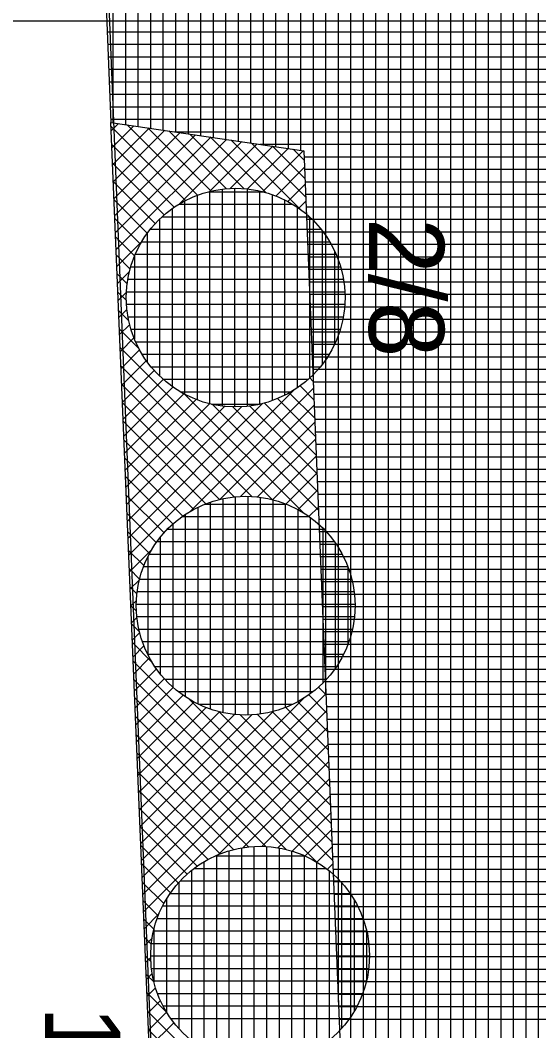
# Model space of a CAD drawing. Extents: x -565346 to -564154, y -1097386 to -1095620.
# Drawn here: x -564335.62 to -564327.33, y -1095932.9 to -1095916.73 of the extents above; entities that cross this region are included whole.
import ezdxf

# ---------------------------------------------------------------- set-up
doc = ezdxf.new("R2010")
doc.units = 0
for name, color, linetype in [('Vrstva 1', 7, 'Continuous'), ('Vrstva 40', 7, 'Continuous'), ('Vrstva 41', 7, 'Continuous'), ('Vrstva 42', 7, 'Continuous'), ('Vrstva 43', 7, 'Continuous'), ('Vrstva 44', 7, 'Continuous'), ('Vrstva 63', 7, 'Continuous')]:
    doc.layers.add(name, color=color, linetype=linetype)

msp = doc.modelspace()

# ---------------------------------------------------------------- linework, layer by layer
at = {"layer": 'Vrstva 1'}
msp.add_line((-564338.22, -1095817.34), (-564332.63, -1095955.35), dxfattribs=at)
at = {"layer": 'Vrstva 41'}
msp.add_lwpolyline([(-564213.14, -1096212.119), (-564215.677, -1096213.942), (-564248.76, -1096171.14), (-564286.49, -1096118.78), (-564303.06, -1096086.2), (-564321.97, -1096050.57), (-564327.79, -1096006.41), (-564332.63, -1095955.35), (-564334.17, -1095918.36), (-564331.082, -1095918.814), (-564329.607, -1095955.228), (-564324.705, -1096006.855), (-564319.072, -1096049.639), (-564283.916, -1096117.222), (-564246.344, -1096169.361)], close=True, dxfattribs=at)
at = {"layer": 'Vrstva 42'}
for p, q in [((-564334.047, -1095918.378), (-564334.164, -1095918.495)), ((-564334.167, -1095918.421), (-564332.977, -1095919.612)), ((-564333.8, -1095918.414), (-564334.153, -1095918.767)), ((-564333.554, -1095918.451), (-564334.142, -1095919.038)), ((-564333.307, -1095918.487), (-564334.13, -1095919.31)), ((-564333.061, -1095918.523), (-564334.119, -1095919.582)), ((-564333.907, -1095918.399), (-564332.781, -1095919.525)), ((-564333.576, -1095918.447), (-564332.564, -1095919.459)), ((-564333.244, -1095918.496), (-564332.318, -1095919.422)), ((-564332.913, -1095918.545), (-564332.036, -1095919.422)), ((-564332.814, -1095918.559), (-564334.108, -1095919.853)), ((-564332.568, -1095918.596), (-564334.097, -1095920.125)), ((-564332.321, -1095918.632), (-564334.085, -1095920.396)), ((-564332.074, -1095918.668), (-564333.064, -1095919.658)), ((-564331.828, -1095918.704), (-564332.589, -1095919.466)), ((-564332.581, -1095918.594), (-564331.69, -1095919.485)), ((-564332.249, -1095918.642), (-564331.138, -1095919.753)), ((-564331.918, -1095918.691), (-564331.052, -1095919.557)), ((-564334.155, -1095918.717), (-564333.155, -1095919.717)), ((-564331.581, -1095918.741), (-564332.259, -1095919.419)), ((-564331.335, -1095918.777), (-564331.983, -1095919.425)), ((-564331.088, -1095918.813), (-564331.745, -1095919.47)), ((-564331.586, -1095918.74), (-564331.064, -1095919.262)), ((-564331.255, -1095918.789), (-564331.076, -1095918.967)), ((-564334.143, -1095919.012), (-564333.315, -1095919.84)), ((-564331.071, -1095919.079), (-564331.531, -1095919.539)), ((-564334.131, -1095919.307), (-564333.459, -1095919.978)), ((-564331.06, -1095919.351), (-564331.338, -1095919.628)), ((-564334.118, -1095919.602), (-564333.588, -1095920.132)), ((-564331.049, -1095919.623), (-564331.163, -1095919.736)), ((-564334.106, -1095919.897), (-564333.698, -1095920.305)), ((-564334.094, -1095920.192), (-564333.79, -1095920.496)), ((-564333.68, -1095920.274), (-564334.074, -1095920.668)), ((-564334.081, -1095920.487), (-564333.861, -1095920.708)), ((-564334.069, -1095920.782), (-564333.908, -1095920.943)), ((-564333.872, -1095920.749), (-564334.063, -1095920.939)), ((-564334.057, -1095921.078), (-564333.921, -1095921.213)), ((-564333.919, -1095921.079), (-564334.051, -1095921.211)), ((-564334.045, -1095921.373), (-564333.885, -1095921.532)), ((-564333.913, -1095921.355), (-564334.04, -1095921.482)), ((-564333.868, -1095921.593), (-564334.029, -1095921.754)), ((-564334.032, -1095921.668), (-564333.72, -1095921.98)), ((-564333.799, -1095921.807), (-564334.017, -1095922.025)), ((-564334.02, -1095921.963), (-564331.583, -1095924.4)), ((-564333.71, -1095922), (-564334.006, -1095922.297)), ((-564334.008, -1095922.258), (-564331.916, -1095924.349)), ((-564333.602, -1095922.175), (-564333.995, -1095922.568)), ((-564333.476, -1095922.333), (-564333.983, -1095922.84)), ((-564333.995, -1095922.553), (-564332.195, -1095924.354)), ((-564333.334, -1095922.473), (-564333.972, -1095923.112)), ((-564331.142, -1095922.578), (-564330.921, -1095922.8)), ((-564330.988, -1095922.449), (-564330.932, -1095922.505)), ((-564333.176, -1095922.598), (-564333.961, -1095923.383)), ((-564333, -1095922.705), (-564333.95, -1095923.655)), ((-564331.239, -1095922.641), (-564333.882, -1095925.284)), ((-564332.99, -1095922.71), (-564331.091, -1095924.609)), ((-564330.928, -1095922.613), (-564332.901, -1095924.586)), ((-564331.315, -1095922.688), (-564330.909, -1095923.094)), ((-564333.983, -1095922.848), (-564332.434, -1095924.397)), ((-564332.806, -1095922.794), (-564333.938, -1095923.926)), ((-564332.591, -1095922.862), (-564333.927, -1095924.198)), ((-564332.343, -1095922.896), (-564333.916, -1095924.469)), ((-564332.072, -1095922.908), (-564333.904, -1095924.741)), ((-564331.737, -1095922.856), (-564333.893, -1095925.012)), ((-564332.542, -1095922.875), (-564330.849, -1095924.568)), ((-564330.917, -1095922.885), (-564332.428, -1095924.395)), ((-564332.226, -1095922.909), (-564330.861, -1095924.274)), ((-564331.953, -1095922.898), (-564330.873, -1095923.979)), ((-564331.718, -1095922.851), (-564330.885, -1095923.684)), ((-564331.506, -1095922.78), (-564330.897, -1095923.389)), ((-564333.971, -1095923.143), (-564332.649, -1095924.466)), ((-564330.906, -1095923.157), (-564332.098, -1095924.349)), ((-564333.959, -1095923.439), (-564332.843, -1095924.554)), ((-564330.895, -1095923.429), (-564331.822, -1095924.355)), ((-564330.884, -1095923.7), (-564331.584, -1095924.4)), ((-564333.946, -1095923.734), (-564333.018, -1095924.662)), ((-564333.934, -1095924.029), (-564333.176, -1095924.787)), ((-564330.873, -1095923.972), (-564331.37, -1095924.469)), ((-564333.922, -1095924.324), (-564333.318, -1095924.928)), ((-564330.862, -1095924.244), (-564331.177, -1095924.559)), ((-564330.851, -1095924.516), (-564331.002, -1095924.667)), ((-564333.909, -1095924.619), (-564333.443, -1095925.085)), ((-564330.84, -1095924.788), (-564330.845, -1095924.792)), ((-564333.897, -1095924.914), (-564333.551, -1095925.26)), ((-564333.885, -1095925.209), (-564333.64, -1095925.454)), ((-564333.522, -1095925.207), (-564333.87, -1095925.555)), ((-564333.873, -1095925.505), (-564333.709, -1095925.668)), ((-564333.86, -1095925.8), (-564333.753, -1095925.907)), ((-564333.713, -1095925.68), (-564333.859, -1095925.827)), ((-564333.759, -1095926.01), (-564333.848, -1095926.098)), ((-564333.848, -1095926.095), (-564333.759, -1095926.184)), ((-564333.753, -1095926.286), (-564333.837, -1095926.37)), ((-564333.836, -1095926.39), (-564333.711, -1095926.515)), ((-564333.708, -1095926.524), (-564333.825, -1095926.642)), ((-564333.823, -1095926.685), (-564333.513, -1095926.996)), ((-564333.639, -1095926.738), (-564333.814, -1095926.913)), ((-564333.549, -1095926.931), (-564333.803, -1095927.185)), ((-564333.811, -1095926.98), (-564330.622, -1095930.169)), ((-564333.441, -1095927.106), (-564333.791, -1095927.456)), ((-564333.799, -1095927.275), (-564330.872, -1095930.202)), ((-564333.315, -1095927.263), (-564333.78, -1095927.728)), ((-564333.173, -1095927.404), (-564333.769, -1095927.999)), ((-564330.848, -1095927.398), (-564330.73, -1095927.516)), ((-564333.787, -1095927.57), (-564331.358, -1095929.999)), ((-564333.015, -1095927.528), (-564333.757, -1095928.271)), ((-564331.076, -1095927.569), (-564333.678, -1095930.171)), ((-564330.73, -1095927.506), (-564333.667, -1095930.443)), ((-564332.916, -1095927.593), (-564330.634, -1095929.874)), ((-564331.005, -1095927.523), (-564330.718, -1095927.811)), ((-564332.839, -1095927.635), (-564333.746, -1095928.542)), ((-564332.645, -1095927.724), (-564333.735, -1095928.814)), ((-564331.374, -1095927.72), (-564330.694, -1095928.401)), ((-564331.18, -1095927.631), (-564330.706, -1095928.106)), ((-564333.774, -1095927.866), (-564331.691, -1095929.949)), ((-564332.43, -1095927.792), (-564333.723, -1095929.085)), ((-564332.182, -1095927.826), (-564333.712, -1095929.357)), ((-564331.911, -1095927.838), (-564333.701, -1095929.628)), ((-564331.575, -1095927.786), (-564333.69, -1095929.9)), ((-564330.719, -1095927.778), (-564333.656, -1095930.715)), ((-564332.435, -1095927.791), (-564330.646, -1095929.58)), ((-564332.109, -1095927.834), (-564330.658, -1095929.285)), ((-564331.827, -1095927.833), (-564330.67, -1095928.99)), ((-564331.588, -1095927.789), (-564330.682, -1095928.695)), ((-564330.708, -1095928.05), (-564333.644, -1095930.986)), ((-564333.762, -1095928.161), (-564331.968, -1095929.954)), ((-564330.697, -1095928.322), (-564332.455, -1095930.079)), ((-564333.75, -1095928.456), (-564332.207, -1095929.998)), ((-564330.686, -1095928.593), (-564332.061, -1095929.969)), ((-564333.737, -1095928.751), (-564332.422, -1095930.067)), ((-564330.675, -1095928.865), (-564331.755, -1095929.946)), ((-564333.725, -1095929.046), (-564332.615, -1095930.156)), ((-564330.664, -1095929.137), (-564331.497, -1095929.97)), ((-564333.713, -1095929.341), (-564332.791, -1095930.263)), ((-564330.653, -1095929.409), (-564331.267, -1095930.023)), ((-564333.701, -1095929.636), (-564332.948, -1095930.389)), ((-564330.642, -1095929.681), (-564331.062, -1095930.1)), ((-564333.688, -1095929.931), (-564333.09, -1095930.53)), ((-564330.631, -1095929.952), (-564330.877, -1095930.199)), ((-564333.676, -1095930.227), (-564333.215, -1095930.688)), ((-564330.62, -1095930.224), (-564330.71, -1095930.315)), ((-564333.664, -1095930.522), (-564333.322, -1095930.863)), ((-564333.651, -1095930.817), (-564333.411, -1095931.057)), ((-564333.639, -1095931.112), (-564333.48, -1095931.271)), ((-564333.399, -1095931.023), (-564333.633, -1095931.258)), ((-564333.627, -1095931.407), (-564333.524, -1095931.51)), ((-564333.509, -1095931.417), (-564333.622, -1095931.529)), ((-564333.615, -1095931.702), (-564333.529, -1095931.788)), ((-564333.532, -1095931.723), (-564333.61, -1095931.801)), ((-564333.602, -1095931.997), (-564333.479, -1095932.121)), ((-564333.508, -1095931.981), (-564333.599, -1095932.072)), ((-564333.59, -1095932.292), (-564333.275, -1095932.607)), ((-564333.455, -1095932.211), (-564333.588, -1095932.344)), ((-564333.378, -1095932.416), (-564333.577, -1095932.615)), ((-564333.578, -1095932.588), (-564330.395, -1095935.77)), ((-564333.279, -1095932.601), (-564333.565, -1095932.887)), ((-564333.163, -1095932.768), (-564333.554, -1095933.158)), ((-564333.565, -1095932.883), (-564330.383, -1095936.065))]:
    msp.add_line(p, q, dxfattribs=at)
at = {"layer": 'Vrstva 43'}
for p, q in [((-564332.33, -1095918.631), (-564332.33, -1095730.582)), ((-564332.13, -1095918.66), (-564332.13, -1095737.899)), ((-564331.93, -1095918.689), (-564331.93, -1095747.443)), ((-564331.73, -1095918.719), (-564331.73, -1095756.988)), ((-564329.73, -1095952.191), (-564329.73, -1095765.392)), ((-564331.53, -1095918.748), (-564331.53, -1095765.482)), ((-564331.33, -1095918.778), (-564331.33, -1095765.472)), ((-564331.13, -1095918.807), (-564331.13, -1095765.462)), ((-564330.93, -1095922.566), (-564330.93, -1095765.452)), ((-564330.73, -1095927.504), (-564330.73, -1095765.442)), ((-564330.53, -1095932.441), (-564330.53, -1095765.432)), ((-564330.33, -1095937.379), (-564330.33, -1095765.422)), ((-564330.13, -1095942.316), (-564330.13, -1095765.412)), ((-564329.93, -1095947.254), (-564329.93, -1095765.402)), ((-564329.53, -1095956.039), (-564329.53, -1095766.509)), ((-564329.33, -1095958.145), (-564329.33, -1095776.058)), ((-564329.13, -1095960.252), (-564329.13, -1095785.608)), ((-564328.93, -1095962.358), (-564328.93, -1095795.158)), ((-564328.73, -1095964.464), (-564328.73, -1095800.13)), ((-564328.53, -1095966.571), (-564328.53, -1095802.638)), ((-564328.33, -1095968.677), (-564328.33, -1095805.146)), ((-564328.13, -1095970.783), (-564328.13, -1095807.653)), ((-564327.93, -1095972.89), (-564327.93, -1095835.324)), ((-564327.73, -1095974.996), (-564327.73, -1095837.789)), ((-564327.53, -1095977.103), (-564327.53, -1095840.255)), ((-564327.33, -1095979.209), (-564327.33, -1095842.721)), ((-564334.13, -1095918.366), (-564334.13, -1095897.174)), ((-564333.93, -1095918.395), (-564333.93, -1095897.166)), ((-564333.73, -1095918.425), (-564333.73, -1095897.158)), ((-564333.53, -1095918.454), (-564333.53, -1095897.15)), ((-564333.33, -1095918.483), (-564333.33, -1095897.142)), ((-564333.13, -1095918.513), (-564333.13, -1095897.134)), ((-564332.93, -1095918.542), (-564332.93, -1095897.126)), ((-564332.73, -1095918.572), (-564332.73, -1095897.118)), ((-564332.53, -1095918.601), (-564332.53, -1095897.11)), ((-564334.226, -1095916.91), (-564317.747, -1095916.91)), ((-564334.218, -1095917.11), (-564317.764, -1095917.11)), ((-564334.21, -1095917.31), (-564317.782, -1095917.31)), ((-564334.203, -1095917.51), (-564317.799, -1095917.51)), ((-564334.195, -1095917.71), (-564317.816, -1095917.71)), ((-564334.187, -1095917.91), (-564317.834, -1095917.91)), ((-564334.18, -1095918.11), (-564317.851, -1095918.11)), ((-564334.172, -1095918.31), (-564317.868, -1095918.31)), ((-564333.15, -1095918.51), (-564319.85, -1095918.51)), ((-564331.789, -1095918.71), (-564319.867, -1095918.71)), ((-564331.078, -1095918.91), (-564319.883, -1095918.91)), ((-564331.07, -1095919.11), (-564319.9, -1095919.11)), ((-564331.062, -1095919.31), (-564319.917, -1095919.31)), ((-564331.054, -1095919.51), (-564319.934, -1095919.51)), ((-564331.046, -1095919.71), (-564319.951, -1095919.71)), ((-564331.038, -1095919.91), (-564319.968, -1095919.91)), ((-564331.03, -1095920.11), (-564319.984, -1095920.11)), ((-564331.021, -1095920.31), (-564320.001, -1095920.31)), ((-564331.013, -1095920.51), (-564320.018, -1095920.51)), ((-564331.005, -1095920.71), (-564320.035, -1095920.71)), ((-564330.997, -1095920.91), (-564320.052, -1095920.91)), ((-564330.989, -1095921.11), (-564320.069, -1095921.11)), ((-564330.981, -1095921.31), (-564320.085, -1095921.31)), ((-564330.973, -1095921.51), (-564320.102, -1095921.51)), ((-564330.965, -1095921.71), (-564320.119, -1095921.71)), ((-564330.957, -1095921.91), (-564320.136, -1095921.91)), ((-564330.948, -1095922.11), (-564320.153, -1095922.11)), ((-564330.94, -1095922.31), (-564320.17, -1095922.31)), ((-564330.932, -1095922.51), (-564320.186, -1095922.51)), ((-564330.924, -1095922.71), (-564320.203, -1095922.71)), ((-564330.916, -1095922.91), (-564320.22, -1095922.91)), ((-564330.908, -1095923.11), (-564320.237, -1095923.11)), ((-564330.9, -1095923.31), (-564320.254, -1095923.31)), ((-564330.892, -1095923.51), (-564320.271, -1095923.51)), ((-564330.884, -1095923.71), (-564320.287, -1095923.71)), ((-564330.876, -1095923.91), (-564320.304, -1095923.91)), ((-564330.867, -1095924.11), (-564320.321, -1095924.11)), ((-564330.859, -1095924.31), (-564320.338, -1095924.31)), ((-564330.851, -1095924.51), (-564320.355, -1095924.51)), ((-564330.843, -1095924.71), (-564320.371, -1095924.71)), ((-564330.835, -1095924.91), (-564320.388, -1095924.91)), ((-564330.827, -1095925.11), (-564320.405, -1095925.11)), ((-564330.819, -1095925.31), (-564320.422, -1095925.31)), ((-564330.811, -1095925.51), (-564320.439, -1095925.51)), ((-564330.803, -1095925.71), (-564320.456, -1095925.71)), ((-564330.795, -1095925.91), (-564320.472, -1095925.91)), ((-564330.786, -1095926.11), (-564320.489, -1095926.11)), ((-564330.778, -1095926.31), (-564320.506, -1095926.31)), ((-564330.77, -1095926.51), (-564320.523, -1095926.51)), ((-564330.762, -1095926.71), (-564320.54, -1095926.71)), ((-564330.754, -1095926.91), (-564320.557, -1095926.91)), ((-564330.746, -1095927.11), (-564320.573, -1095927.11)), ((-564330.738, -1095927.31), (-564320.59, -1095927.31)), ((-564330.73, -1095927.51), (-564320.607, -1095927.51)), ((-564330.722, -1095927.71), (-564320.624, -1095927.71)), ((-564330.714, -1095927.91), (-564320.641, -1095927.91)), ((-564330.705, -1095928.11), (-564320.658, -1095928.11)), ((-564330.697, -1095928.31), (-564320.674, -1095928.31)), ((-564330.689, -1095928.51), (-564320.691, -1095928.51)), ((-564330.681, -1095928.71), (-564320.708, -1095928.71)), ((-564330.673, -1095928.91), (-564320.725, -1095928.91)), ((-564330.665, -1095929.11), (-564320.742, -1095929.11)), ((-564330.657, -1095929.31), (-564320.759, -1095929.31)), ((-564330.649, -1095929.51), (-564320.775, -1095929.51)), ((-564330.641, -1095929.71), (-564320.792, -1095929.71)), ((-564330.633, -1095929.91), (-564320.809, -1095929.91)), ((-564330.624, -1095930.11), (-564320.826, -1095930.11)), ((-564330.616, -1095930.31), (-564320.843, -1095930.31)), ((-564330.608, -1095930.51), (-564320.86, -1095930.51)), ((-564330.6, -1095930.71), (-564320.876, -1095930.71)), ((-564330.592, -1095930.91), (-564320.893, -1095930.91)), ((-564330.584, -1095931.11), (-564320.91, -1095931.11)), ((-564330.576, -1095931.31), (-564320.927, -1095931.31)), ((-564330.568, -1095931.51), (-564320.944, -1095931.51)), ((-564330.56, -1095931.71), (-564320.961, -1095931.71)), ((-564330.552, -1095931.91), (-564320.977, -1095931.91)), ((-564330.543, -1095932.11), (-564320.994, -1095932.11)), ((-564330.535, -1095932.31), (-564321.011, -1095932.31)), ((-564330.527, -1095932.51), (-564321.028, -1095932.51)), ((-564330.519, -1095932.71), (-564321.045, -1095932.71))]:
    msp.add_line(p, q, dxfattribs=at)
msp.add_lwpolyline([(-564339.576, -1095722.251), (-564332.487, -1095897.108), (-564334.985, -1095897.209), (-564334.17, -1095918.36), (-564331.082, -1095918.814), (-564329.607, -1095955.228), (-564324.705, -1096006.855), (-564319.072, -1096049.639)], dxfattribs=at)
at = {"layer": 'Vrstva 44'}
for p, q in [((-564332.606, -1095919.47), (-564331.74, -1095919.47)), ((-564332.59, -1095919.466), (-564332.59, -1095922.862)), ((-564332.39, -1095919.43), (-564332.39, -1095922.9)), ((-564332.19, -1095919.415), (-564332.19, -1095922.913)), ((-564331.99, -1095919.424), (-564331.99, -1095922.902)), ((-564331.79, -1095919.457), (-564331.79, -1095922.87)), ((-564331.59, -1095919.515), (-564331.59, -1095922.813)), ((-564333.081, -1095919.67), (-564331.264, -1095919.67)), ((-564332.99, -1095919.619), (-564332.99, -1095922.71)), ((-564332.79, -1095919.527), (-564332.79, -1095922.799)), ((-564331.39, -1095919.6), (-564331.39, -1095922.728)), ((-564333.19, -1095919.743), (-564333.19, -1095922.585)), ((-564331.19, -1095919.716), (-564331.19, -1095922.61)), ((-564333.39, -1095919.909), (-564333.39, -1095922.419)), ((-564333.349, -1095919.87), (-564330.996, -1095919.87)), ((-564330.99, -1095919.876), (-564330.99, -1095922.454)), ((-564333.59, -1095920.139), (-564333.59, -1095922.188)), ((-564333.535, -1095920.07), (-564330.807, -1095920.07)), ((-564330.79, -1095920.093), (-564330.79, -1095922.236)), ((-564333.676, -1095920.27), (-564330.669, -1095920.27)), ((-564333.776, -1095920.47), (-564330.565, -1095920.47)), ((-564330.59, -1095920.419), (-564330.59, -1095921.911)), ((-564333.79, -1095920.503), (-564333.79, -1095921.825)), ((-564333.848, -1095920.67), (-564330.494, -1095920.67)), ((-564333.896, -1095920.87), (-564330.449, -1095920.87)), ((-564333.919, -1095921.07), (-564330.426, -1095921.07)), ((-564333.917, -1095921.27), (-564330.425, -1095921.27)), ((-564333.893, -1095921.47), (-564330.449, -1095921.47)), ((-564333.845, -1095921.67), (-564330.498, -1095921.67)), ((-564333.772, -1095921.87), (-564330.572, -1095921.87)), ((-564333.667, -1095922.07), (-564330.675, -1095922.07)), ((-564333.526, -1095922.27), (-564330.818, -1095922.27)), ((-564333.333, -1095922.47), (-564331.008, -1095922.47)), ((-564333.059, -1095922.67), (-564331.282, -1095922.67)), ((-564332.56, -1095922.87), (-564331.791, -1095922.87)), ((-564332.18, -1095924.353), (-564332.18, -1095927.834)), ((-564331.98, -1095924.344), (-564331.98, -1095927.841)), ((-564331.78, -1095924.361), (-564331.78, -1095927.826)), ((-564332.78, -1095924.522), (-564332.78, -1095927.665)), ((-564332.663, -1095924.47), (-564331.363, -1095924.47)), ((-564332.58, -1095924.44), (-564332.58, -1095927.747)), ((-564332.38, -1095924.385), (-564332.38, -1095927.804)), ((-564331.58, -1095924.4), (-564331.58, -1095927.789)), ((-564331.38, -1095924.464), (-564331.38, -1095927.724)), ((-564333.027, -1095924.67), (-564330.998, -1095924.67)), ((-564332.98, -1095924.637), (-564332.98, -1095927.551)), ((-564331.18, -1095924.555), (-564331.18, -1095927.63)), ((-564330.98, -1095924.684), (-564330.98, -1095927.505)), ((-564333.18, -1095924.791), (-564333.18, -1095927.395)), ((-564330.78, -1095924.852), (-564330.78, -1095927.333)), ((-564333.38, -1095925.004), (-564333.38, -1095927.183)), ((-564333.261, -1095924.87), (-564330.764, -1095924.87)), ((-564333.432, -1095925.07), (-564330.596, -1095925.07)), ((-564330.58, -1095925.091), (-564330.58, -1095927.095)), ((-564333.58, -1095925.318), (-564333.58, -1095926.869)), ((-564333.555, -1095925.27), (-564330.47, -1095925.27)), ((-564333.647, -1095925.47), (-564330.38, -1095925.47)), ((-564330.38, -1095925.47), (-564330.38, -1095926.721)), ((-564333.711, -1095925.67), (-564330.317, -1095925.67)), ((-564333.747, -1095925.87), (-564330.278, -1095925.87)), ((-564333.761, -1095926.07), (-564330.264, -1095926.07)), ((-564333.752, -1095926.27), (-564330.274, -1095926.27)), ((-564333.721, -1095926.47), (-564330.306, -1095926.47)), ((-564333.665, -1095926.67), (-564330.362, -1095926.67)), ((-564333.579, -1095926.87), (-564330.445, -1095926.87)), ((-564333.464, -1095927.07), (-564330.563, -1095927.07)), ((-564333.307, -1095927.27), (-564330.717, -1095927.27)), ((-564333.093, -1095927.47), (-564330.934, -1095927.47)), ((-564332.769, -1095927.67), (-564331.253, -1095927.67)), ((-564332.28, -1095930.017), (-564332.28, -1095933.371)), ((-564332.08, -1095929.969), (-564332.08, -1095933.416)), ((-564331.88, -1095929.948), (-564331.88, -1095933.439)), ((-564331.68, -1095929.948), (-564331.68, -1095933.44)), ((-564331.48, -1095929.972), (-564331.48, -1095933.416)), ((-564331.28, -1095930.018), (-564331.28, -1095933.368)), ((-564332.501, -1095930.1), (-564331.063, -1095930.1)), ((-564332.48, -1095930.091), (-564332.48, -1095933.297)), ((-564331.08, -1095930.092), (-564331.08, -1095933.294)), ((-564332.88, -1095930.332), (-564332.88, -1095933.056)), ((-564332.84, -1095930.3), (-564330.727, -1095930.3)), ((-564332.68, -1095930.193), (-564332.68, -1095933.194)), ((-564330.88, -1095930.196), (-564330.88, -1095933.193)), ((-564330.68, -1095930.335), (-564330.68, -1095933.05)), ((-564333.06, -1095930.5), (-564330.505, -1095930.5)), ((-564333.08, -1095930.52), (-564333.08, -1095932.865)), ((-564330.48, -1095930.527), (-564330.48, -1095932.862)), ((-564333.28, -1095930.79), (-564333.28, -1095932.596)), ((-564333.221, -1095930.7), (-564330.342, -1095930.7)), ((-564330.28, -1095930.8), (-564330.28, -1095932.59)), ((-564333.34, -1095930.9), (-564330.225, -1095930.9)), ((-564333.428, -1095931.1), (-564330.138, -1095931.1)), ((-564333.486, -1095931.3), (-564330.078, -1095931.3)), ((-564333.48, -1095931.269), (-564333.48, -1095932.115)), ((-564330.08, -1095931.292), (-564330.08, -1095932.091)), ((-564333.52, -1095931.5), (-564330.044, -1095931.5)), ((-564333.53, -1095931.7), (-564330.034, -1095931.7)), ((-564333.519, -1095931.9), (-564330.047, -1095931.9)), ((-564333.484, -1095932.1), (-564330.082, -1095932.1)), ((-564333.422, -1095932.3), (-564330.141, -1095932.3)), ((-564333.333, -1095932.5), (-564330.231, -1095932.5)), ((-564333.214, -1095932.7), (-564330.353, -1095932.7))]:
    msp.add_line(p, q, dxfattribs=at)
for centre in [(-564332.172, -1095921.164), (-564332.013, -1095926.094), (-564331.782, -1095931.693)]:
    msp.add_circle(centre, 1.75, dxfattribs=at)
at = {"layer": 'Vrstva 63'}
msp.add_line((-564154.77, -1095916.74), (-565342.77, -1095916.74), dxfattribs=at)

# ---------------------------------------------------------------- texts
at = {"layer": 'Vrstva 40'}
for s, p in [('2/8', (-564330.04, -1095919.89)), ('15/60', (-564335.22, -1095932.5))]:
    msp.add_text(s, height=1.2, rotation=270, dxfattribs=at).set_placement(p)

doc.saveas('drawing.dxf')
